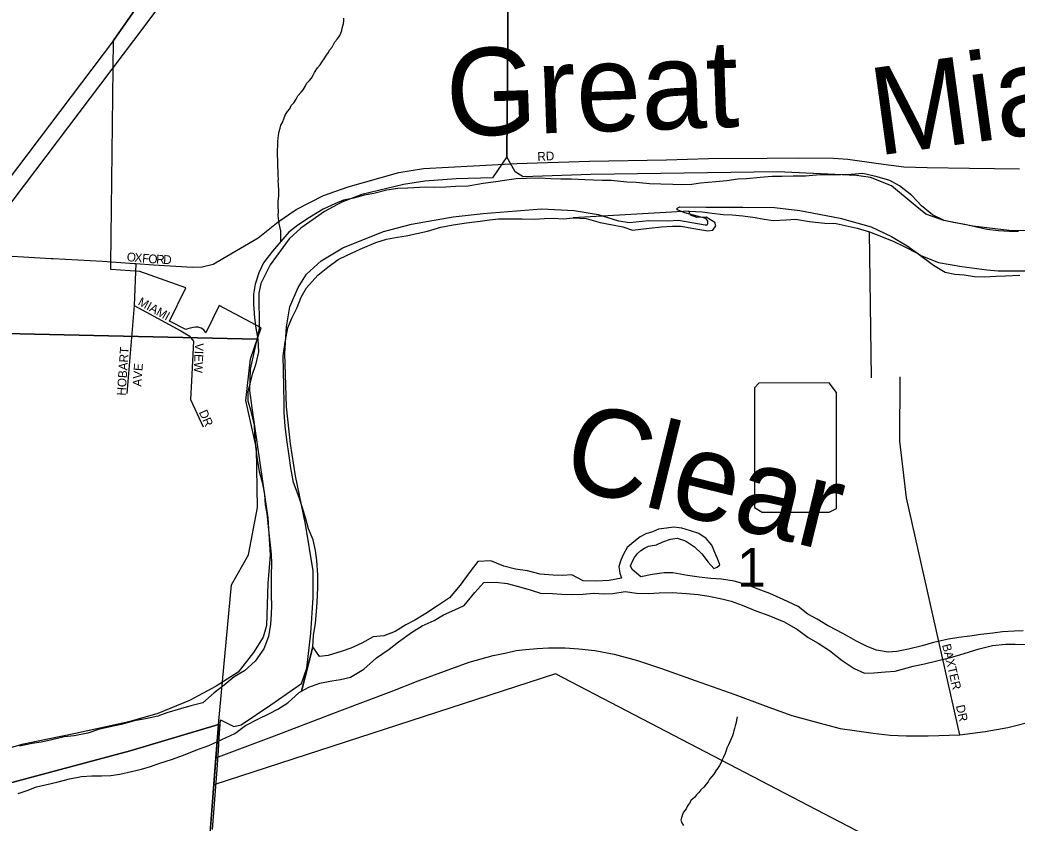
# Model space of a CAD drawing. Extents: x 0 to 1064, y 0 to 440.
# Drawn here: x 135.19 to 152.46, y 365.51 to 379.42 of the extents above; entities that cross this region are included whole.
import ezdxf

# ---------------------------------------------------------------- set-up
doc = ezdxf.new("R2010")
doc.units = 0
for name, color, linetype in [('GM_X_City_Street', 7, 'Continuous'), ('GM_X_City_Street_Text', 7, 'Continuous'), ('GM_X_Corporation', 7, 'Continuous'), ('GM_X_County', 7, 'Continuous'), ('GM_X_Major_River', 7, 'Continuous'), ('GM_X_Major_River_Text', 7, 'Continuous'), ('GM_X_Minor_Lake', 7, 'Continuous'), ('GM_X_Minor_River', 7, 'Continuous'), ('GM_X_Minor_River_Text', 7, 'Continuous'), ('GM_X_Rail_Line', 7, 'Continuous'), ('GM_X_Section', 7, 'Continuous'), ('GM_X_Section_Text', 7, 'Continuous'), ('GM_X_State_Route', 7, 'Continuous'), ('GM_X_Township', 7, 'Continuous'), ('GM_X_Township_Road', 7, 'Continuous'), ('GM_X_Township_Subdivision', 7, 'Continuous'), ('GM_X_Township_Subdivision_Text', 7, 'Continuous')]:
    doc.layers.add(name, color=color, linetype=linetype)

msp = doc.modelspace()

# ---------------------------------------------------------------- linework, layer by layer
at = {"layer": 'GM_X_City_Street'}
for points in [[(137.175, 375.203), (137.201, 375.201), (137.509, 375.181), (138.184, 375.137), (138.349, 375.146), (138.54, 375.192), (139.316, 375.649), (139.662, 375.927), (139.977, 376.139), (140.45, 376.383), (140.879, 376.532), (141.753, 376.78), (142.179, 376.849), (143.048, 376.896), (143.794, 376.934), (145.052, 376.976), (146.389, 377.001), (147.114, 377.019), (148.129, 377.027), (148.673, 377.035), (149.279, 377.025), (149.526, 377.009), (150.054, 376.932), (150.493, 376.878), (150.9, 376.865), (151.634, 376.854), (152.495, 376.844)], [(135.733, 375.291), (135.772, 375.289), (136.621, 375.243), (137.175, 375.203)], [(151.462, 367.04), (150.543, 371.146), (150.424, 372.127), (150.43, 373.24)]]:
    msp.add_lwpolyline(points, dxfattribs=at)
at = {"layer": 'GM_X_Corporation'}
for points in [[(155.515, 389.139), (151.907, 389.876), (147.686, 390.8), (147.217, 390.877), (143.803, 391.547), (143.754, 390.348), (143.764, 389.078), (140.31, 384.326), (140.059, 384.509), (139.72, 384.042), (139.97, 383.86), (137.379, 383.845), (137.356, 382.071), (137.389, 379.897), (136.812, 379.062), (134.041, 375.398)], [(150.902, 364.743), (144.465, 368.097), (138.551, 366.172), (138.634, 367.219), (138.856, 369.64), (139.15, 370.155), (139.307, 370.977), (139.287, 371.998), (139.105, 372.83), (139.186, 373.551), (139.371, 374.086), (138.641, 374.475), (138.41, 374.001), (138.378, 374.052), (138.334, 374.081), (138.28, 374.098), (138.232, 374.099), (138.197, 374.094), (138.169, 374.089), (138.14, 374.082), (138.103, 374.072), (138.068, 374.06), (137.784, 374.204), (138.065, 374.782), (137.269, 375.064), (136.769, 375.097), (136.769, 375.188), (136.812, 379.062), (137.389, 379.897)], [(134.991, 366.199), (137.104, 366.763), (138.634, 367.219), (138.551, 366.172), (137.845, 357.283), (137.107, 348.196), (147.559, 347.214), (147.344, 346.639), (146.824, 345.215), (146.51, 344.6)]]:
    msp.add_lwpolyline(points, dxfattribs=at)
at = {"layer": 'GM_X_County'}
msp.add_lwpolyline([(136.377, 340.695), (137.196, 349.11), (138.486, 365.348), (138.588, 366.641), (138.634, 367.219), (137.104, 366.763), (134.991, 366.199)], dxfattribs=at)
at = {"layer": 'GM_X_Major_River'}
for p, q in [((146.776, 376.112), (144.77, 375.992)), ((140.07, 367.794), (140.263, 368.562))]:
    msp.add_line(p, q, dxfattribs=at)
for points in [[(152.482, 375.755), (152.318, 375.759), (152.136, 375.77), (151.931, 375.793), (151.732, 375.835), (151.551, 375.876), (151.357, 375.911), (151.194, 375.946), (150.991, 376.048), (150.801, 376.199), (150.635, 376.379), (150.421, 376.549), (150.254, 376.638), (150.031, 376.705), (149.784, 376.759), (149.583, 376.746), (149.407, 376.739), (149.213, 376.737), (148.982, 376.731), (148.794, 376.717), (148.581, 376.717), (148.381, 376.71), (148.217, 376.708), (148.01, 376.695), (147.773, 376.67), (147.621, 376.662), (147.432, 376.636), (147.238, 376.617), (146.976, 376.593), (146.824, 376.573), (146.648, 376.565), (146.496, 376.569), (146.29, 376.574), (146.09, 376.585), (145.86, 376.603), (145.703, 376.613), (145.43, 376.638), (145.273, 376.642), (144.975, 376.649), (144.745, 376.661), (144.557, 376.666), (144.387, 376.67), (144.194, 376.681), (143.963, 376.675), (143.787, 376.667), (143.622, 376.647), (143.433, 376.615), (143.214, 376.59), (142.952, 376.542), (142.734, 376.536), (142.569, 376.522), (142.375, 376.52), (142.212, 376.524), (141.908, 376.508), (141.738, 376.5), (141.543, 376.474), (141.323, 376.413), (141.152, 376.387), (140.975, 376.337), (140.798, 376.299), (140.645, 376.236), (140.442, 376.143), (140.208, 375.997), (140.004, 375.869), (139.849, 375.745), (139.712, 375.584), (139.568, 375.418), (139.411, 375.215), (139.327, 375.041), (139.268, 374.842), (139.239, 374.672), (139.24, 374.496), (139.253, 374.264), (139.278, 374.081), (139.31, 373.892), (139.322, 373.673), (139.274, 373.449), (139.215, 373.28), (139.14, 372.985), (139.142, 372.826), (139.187, 372.667), (139.247, 372.404), (139.254, 372.24), (139.273, 372.039), (139.293, 371.85), (139.335, 371.6), (139.385, 371.416), (139.428, 371.202), (139.441, 371.026), (139.468, 370.873), (139.492, 370.641), (139.521, 370.379), (139.546, 370.166), (139.548, 370.008), (139.543, 369.807), (139.544, 369.613), (139.546, 369.449), (139.547, 369.279), (139.543, 369.127), (139.533, 368.957), (139.497, 368.745)], [(140.263, 368.562), (140.274, 368.762), (140.31, 368.974), (140.327, 369.174), (140.338, 369.332), (140.35, 369.593), (140.35, 369.805), (140.332, 370.061), (140.312, 370.232), (140.269, 370.415), (140.189, 370.606), (140.145, 370.783), (140.077, 370.991), (140.027, 371.151), (139.931, 371.409), (139.883, 371.665), (139.852, 371.872), (139.816, 372.147), (139.786, 372.385), (139.768, 372.622), (139.766, 372.786), (139.761, 373.072), (139.756, 373.346), (139.751, 373.601), (139.787, 373.838), (139.83, 374.086), (139.901, 374.254), (139.991, 374.44), (140.063, 374.621), (140.152, 374.783), (140.352, 375.003), (140.525, 375.138), (140.705, 375.274), (140.858, 375.349), (141.085, 375.452), (141.355, 375.567), (141.539, 375.623), (141.728, 375.661), (141.88, 375.682), (142.063, 375.72), (142.252, 375.763), (142.479, 375.831), (142.692, 375.874), (142.924, 375.905), (143.161, 375.935), (143.325, 375.961), (143.477, 375.976), (143.726, 375.976), (143.89, 375.978), (144.102, 375.972), (144.272, 375.98), (144.424, 375.989), (144.606, 375.978), (144.77, 375.992)], [(144.77, 375.992), (144.994, 375.98), (145.241, 375.913), (145.453, 375.871), (145.628, 375.837), (145.796, 375.778), (146.088, 375.813), (146.301, 375.838), (146.49, 375.851), (146.641, 375.848), (146.828, 375.813), (146.998, 375.784), (147.1, 375.769), (147.186, 375.779), (147.242, 375.857), (147.225, 375.912), (147.076, 376.007), (146.912, 375.999), (146.804, 376.038), (146.776, 376.112)], [(146.776, 376.112), (147.006, 376.1), (147.175, 376.077), (147.369, 376.054), (147.526, 376.044), (147.708, 376.027), (147.919, 375.998), (148.076, 375.97), (148.234, 375.947), (148.458, 375.96), (148.622, 375.968), (148.864, 375.932), (149.13, 375.9), (149.324, 375.896), (149.481, 375.861), (149.686, 375.814), (149.903, 375.753), (150.107, 375.669), (150.323, 375.585), (150.491, 375.501), (150.737, 375.374), (151.01, 375.172), (151.208, 375.052), (151.377, 375.017), (151.54, 375.007), (151.721, 374.978), (151.885, 374.974), (152.092, 374.981), (152.256, 374.989), (152.505, 375.001)], [(139.497, 368.745), (139.419, 368.528), (139.267, 368.313), (139.081, 368.148), (138.902, 368.043), (138.729, 367.901), (138.557, 367.765)], [(138.557, 367.765), (138.362, 367.593), (138.155, 367.542), (137.972, 367.491), (137.739, 367.423), (137.58, 367.366), (137.367, 367.315), (137.178, 367.283), (136.946, 367.22), (136.757, 367.176), (136.555, 367.131), (136.372, 367.068), (136.134, 367.024), (135.957, 367.004), (135.725, 366.948), (135.561, 366.914), (135.408, 366.887), (135.189, 366.843)], [(138.462, 366.855), (138.913, 367.064), (139.099, 367.199), (139.326, 367.315), (139.505, 367.402), (139.658, 367.483), (139.831, 367.594), (140.03, 367.771), (140.07, 367.794)], [(135.165, 366.023), (135.318, 366.075), (135.483, 366.138), (135.66, 366.177), (135.831, 366.222), (136.051, 366.278), (136.258, 366.317), (136.441, 366.331), (136.604, 366.328), (136.768, 366.337), (136.921, 366.358), (137.128, 366.402), (137.299, 366.447), (137.452, 366.493), (137.617, 366.55), (137.819, 366.613), (138.027, 366.688), (138.241, 366.775), (138.462, 366.855)]]:
    msp.add_lwpolyline(points, dxfattribs=at)
at = {"layer": 'GM_X_Minor_Lake'}
for points in [[(149.328, 372.629), (149.328, 372.968), (149.204, 373.135), (147.984, 373.131), (147.909, 373.048)], [(147.909, 373.048), (147.913, 370.979), (148.045, 370.897), (149.204, 370.896), (149.327, 370.961), (149.328, 372.629)]]:
    msp.add_lwpolyline(points, dxfattribs=at)
at = {"layer": 'GM_X_Minor_River'}
msp.add_line((140.263, 368.562), (140.07, 367.794), dxfattribs=at)
for points in [[(139.712, 375.584), (139.709, 375.767), (139.693, 375.841), (139.682, 375.895), (139.677, 375.944), (139.666, 376.036), (139.668, 376.097), (139.664, 376.194), (139.665, 376.237), (139.666, 376.279), (139.673, 376.328), (139.674, 376.37), (139.675, 376.431), (139.676, 376.492), (139.671, 376.541), (139.672, 376.583), (139.667, 376.626), (139.668, 376.668), (139.663, 376.729), (139.665, 376.79), (139.661, 376.9), (139.656, 376.942), (139.657, 377.003), (139.653, 377.07), (139.653, 377.113), (139.655, 377.161), (139.656, 377.253), (139.658, 377.32), (139.665, 377.368), (139.672, 377.423), (139.68, 377.489), (139.699, 377.544), (139.713, 377.598), (139.738, 377.646), (139.77, 377.725), (139.789, 377.785), (139.827, 377.833), (139.864, 377.881), (139.89, 377.941), (139.933, 377.983), (139.977, 378.049), (140.003, 378.109), (140.065, 378.169), (140.096, 378.21), (140.134, 378.27), (140.153, 378.319), (140.209, 378.372), (140.24, 378.414), (140.271, 378.462), (140.291, 378.51), (140.347, 378.594), (140.391, 378.642), (140.422, 378.69), (140.46, 378.75), (140.503, 378.81), (140.535, 378.858), (140.554, 378.9), (140.597, 378.948), (140.648, 379.044), (140.692, 379.092), (140.729, 379.152), (140.748, 379.194), (140.768, 379.236), (140.775, 379.279), (140.794, 379.357), (140.801, 379.4), (140.803, 379.454)], [(149.934, 373.222), (149.903, 375.753)], [(145.943, 369.774), (145.795, 369.906), (145.766, 369.967), (145.799, 370.046), (145.831, 370.112), (145.887, 370.183), (145.943, 370.23), (146.005, 370.271), (146.078, 370.306), (146.213, 370.333), (146.323, 370.385), (146.458, 370.43), (146.573, 370.445), (146.718, 370.399), (146.873, 370.298), (146.997, 370.173), (147.109, 370.031), (147.209, 369.919), (147.264, 369.942), (147.308, 369.983), (147.268, 370.094), (147.239, 370.155), (147.171, 370.327), (147.071, 370.439), (146.946, 370.527), (146.801, 370.573), (146.651, 370.62), (146.512, 370.635), (146.384, 370.62), (146.25, 370.599), (146.145, 370.553), (146.029, 370.52), (145.931, 370.468), (145.82, 370.385), (145.708, 370.285), (145.644, 370.171), (145.599, 370.063), (145.56, 369.954), (145.581, 369.838), (145.609, 369.752)], [(145.396, 369.715), (145.183, 369.702), (144.946, 369.708), (144.749, 369.811), (144.591, 369.802), (144.427, 369.806), (144.197, 369.824), (143.98, 369.878), (143.775, 369.908), (143.57, 369.962), (143.348, 370.052), (143.123, 370.04), (142.972, 369.843), (142.815, 369.634), (142.633, 369.414), (142.423, 369.273), (142.219, 369.139), (142.028, 369.028), (141.875, 368.947), (141.69, 368.83), (141.494, 368.756), (141.311, 368.736), (141.114, 368.625), (140.924, 368.539), (140.771, 368.488), (140.532, 368.415), (140.38, 368.395)], [(145.609, 369.752), (145.396, 369.715)], [(152.563, 368.842), (152.405, 368.834), (152.204, 368.821), (152.034, 368.801), (151.827, 368.776), (151.638, 368.75), (151.449, 368.724), (151.267, 368.699), (151.01, 368.638), (150.815, 368.582), (150.576, 368.521), (150.375, 368.484), (150.223, 368.469), (150.024, 368.505), (149.862, 368.57), (149.664, 368.666), (149.503, 368.761), (149.341, 368.844), (149.173, 368.933), (148.994, 369.041), (148.833, 369.13), (148.666, 369.262), (148.409, 369.384), (148.175, 369.487), (147.976, 369.565), (147.784, 369.637), (147.561, 369.703), (147.338, 369.733), (147.156, 369.75), (146.95, 369.773), (146.751, 369.797), (146.497, 369.846), (146.345, 369.843), (146.138, 369.818), (145.943, 369.774)], [(140.07, 367.794), (140.196, 367.864), (140.386, 367.933), (140.593, 367.976), (140.746, 367.996), (140.917, 368.041), (141.145, 368.175), (141.368, 368.376), (141.585, 368.522), (141.746, 368.652), (141.974, 368.81), (142.159, 368.927), (142.362, 369.02), (142.528, 369.119), (142.725, 369.205), (142.884, 369.28), (143.066, 369.506), (143.223, 369.679), (143.441, 369.685), (143.629, 369.662), (143.827, 369.609), (144.044, 369.543), (144.207, 369.496), (144.413, 369.485), (144.576, 369.474), (144.758, 369.47), (144.946, 369.477), (145.123, 369.491), (145.305, 369.481), (145.456, 369.489), (145.67, 369.52), (145.869, 369.491), (146.075, 369.485), (146.258, 369.499), (146.482, 369.506), (146.731, 369.487), (146.936, 369.47), (147.118, 369.441), (147.347, 369.393), (147.504, 369.352), (147.696, 369.287), (147.936, 369.189), (148.159, 369.105), (148.423, 368.995), (148.656, 368.867), (148.84, 368.723), (149.014, 368.628), (149.211, 368.501), (149.425, 368.325), (149.633, 368.187), (149.813, 368.109), (149.977, 368.111), (150.178, 368.13), (150.348, 368.144), (150.654, 368.228), (150.855, 368.271), (151.069, 368.321), (151.282, 368.376), (151.466, 368.426), (151.631, 368.477), (151.802, 368.527), (152.028, 368.588), (152.253, 368.613), (152.423, 368.609), (152.593, 368.604)], [(140.38, 368.395), (140.263, 368.562)], [(147.61, 367.349), (147.597, 367.294), (147.59, 367.252), (147.576, 367.197), (147.563, 367.149), (147.55, 367.107), (147.543, 367.064), (147.53, 367.022), (147.505, 366.968), (147.485, 366.919), (147.46, 366.865), (147.434, 366.811), (147.421, 366.769), (147.402, 366.714), (147.376, 366.654), (147.351, 366.606), (147.326, 366.552), (147.306, 366.51), (147.269, 366.456), (147.238, 366.414), (147.206, 366.36), (147.169, 366.318), (147.131, 366.27), (147.106, 366.228), (147.075, 366.186), (147.031, 366.133), (146.982, 366.085), (146.944, 366.043), (146.907, 366.001), (146.87, 365.954), (146.814, 365.906), (146.783, 365.858), (146.751, 365.81), (146.726, 365.756), (146.682, 365.702), (146.663, 365.66), (146.65, 365.618), (146.637, 365.563), (146.654, 365.514), (146.683, 365.471)]]:
    msp.add_lwpolyline(points, dxfattribs=at)
at = {"layer": 'GM_X_Rail_Line'}
msp.add_lwpolyline([(125.514, 363.557), (131.089, 371.031), (137.36, 379.324), (139.774, 382.56), (144.164, 388.431), (148.567, 394.342)], dxfattribs=at)
at = {"layer": 'GM_X_Section'}
msp.add_lwpolyline([(127.547, 390.367), (143.725, 390.273), (143.623, 377.052), (143.373, 376.687), (142.743, 376.669), (142.202, 376.626), (141.832, 376.572), (141.113, 376.399), (140.765, 376.267), (140.465, 376.103), (140.059, 375.814), (139.855, 375.63), (139.525, 375.177), (139.367, 374.859), (139.327, 374.69), (139.333, 374.077), (139.293, 373.89), (127.487, 374.158)], close=True, dxfattribs=at)
for points in [[(152.99, 375.766), (152.317, 375.774), (151.689, 375.847), (151.188, 375.948), (150.875, 376.057), (150.69, 376.207), (150.279, 376.548), (149.918, 376.695), (149.676, 376.724), (148.308, 376.788), (145.077, 376.744), (143.907, 376.706), (143.769, 376.788), (143.623, 377.052), (143.725, 390.273), (160.036, 390.151)], [(138.525, 365.403), (138.603, 366.366), (138.629, 366.765), (138.645, 366.989), (138.669, 367.299), (138.898, 367.184), (139.026, 367.212), (139.536, 367.559), (140.07, 367.93), (140.16, 368.195), (140.227, 368.799), (140.27, 369.411), (140.273, 369.883), (140.138, 370.686), (139.967, 371.526), (139.875, 372.079), (139.809, 372.723), (139.779, 373.65), (139.806, 374.104), (139.868, 374.455), (140.008, 374.785), (140.152, 375.019), (140.411, 375.25), (140.785, 375.472), (141.488, 375.755), (141.975, 375.885), (142.693, 376.01), (143.215, 376.066), (144.223, 376.149), (144.786, 376.119), (145.203, 376.05), (145.558, 375.94), (145.745, 375.912), (146.073, 375.948), (146.418, 375.941), (146.594, 375.956), (147.059, 375.874), (147.09, 375.873), (147.102, 375.897), (147.103, 375.939), (147.068, 375.982), (146.706, 376.081), (146.574, 376.132), (146.574, 376.162), (146.617, 376.185), (147.065, 376.176), (147.708, 376.176), (148.259, 376.171), (148.694, 376.12), (149.395, 375.99), (149.931, 375.84), (150.279, 375.67), (150.555, 375.506), (150.788, 375.344), (151.094, 375.223), (151.499, 375.148), (151.934, 375.091), (152.128, 375.075), (152.77, 375.074)], [(127.487, 374.158), (139.293, 373.89), (139.18, 373.372), (139.166, 373.002), (139.209, 372.704), (139.485, 370.796), (139.527, 370.153), (139.487, 369.663), (139.46, 368.936), (139.402, 368.731), (139.239, 368.468), (138.971, 368.128), (138.591, 367.881), (138.131, 367.636), (137.581, 367.41), (137.081, 367.263), (136.156, 367.063), (135.225, 366.87), (134.64, 366.7)]]:
    msp.add_lwpolyline(points, dxfattribs=at)
at = {"layer": 'GM_X_State_Route'}
msp.add_lwpolyline([(138.588, 366.641), (139.6, 367.02), (140.729, 367.454), (141.623, 367.789), (142.09, 367.974), (142.544, 368.144), (142.969, 368.298), (143.386, 368.415), (143.617, 368.462), (143.782, 368.498), (143.953, 368.52), (144.149, 368.537), (144.345, 368.545), (144.63, 368.548), (144.872, 368.531), (145.148, 368.501), (145.478, 368.437), (145.887, 368.326), (146.301, 368.187), (146.883, 367.981), (147.567, 367.739), (148.095, 367.544), (148.559, 367.377), (149.049, 367.241), (149.391, 367.152), (149.641, 367.116), (149.966, 367.069), (150.261, 367.033), (150.533, 367.022), (150.917, 367.024), (151.462, 367.04), (151.901, 367.099), (152.296, 367.169), (152.73, 367.277)], dxfattribs=at)
at = {"layer": 'GM_X_Township'}
msp.add_lwpolyline([(136.377, 340.695), (137.196, 349.11), (138.486, 365.348), (138.588, 366.641), (138.634, 367.219), (137.104, 366.763), (134.991, 366.199)], dxfattribs=at)
at = {"layer": 'GM_X_Township_Road'}
msp.add_lwpolyline([(133.97, 375.395), (134.188, 375.381), (135.733, 375.291)], dxfattribs=at)
at = {"layer": 'GM_X_Township_Subdivision'}
for points in [[(137.201, 375.201), (137.172, 374.475), (137.042, 372.951)], [(137.172, 374.475), (137.977, 374.038), (138.123, 373.952), (138.197, 373.857), (138.162, 373.169), (138.149, 372.848), (138.365, 372.374)]]:
    msp.add_lwpolyline(points, dxfattribs=at)

# ---------------------------------------------------------------- texts
at = {"layer": 'GM_X_City_Street_Text'}
for s, height, rotation, p in [('RD', 0.1515, 3.011, (144.155, 376.978)), ('O', 0.152, 355.0984, (137.039, 375.245)), ('X', 0.152, 355.1496, (137.172, 375.233)), ('F', 0.152, 355.0752, (137.305, 375.222)), ('O', 0.152, 355.9165, (137.413, 375.212)), ('R', 0.152, 357.3556, (137.55, 375.203)), ('D', 0.152, 357.4933, (137.671, 375.197)), ('BAXTER', 0.1515, 283.5361, (151.156, 368.596)), ('DR', 0.1515, 282.5352, (151.396, 367.542))]:
    msp.add_text(s, height=height, rotation=rotation, dxfattribs=at).set_placement(p)
at = {"layer": 'GM_X_Major_River_Text'}
for s, rotation, p in [('Miami', 7.8132, (150.036, 377.069)), ('Great', 1.9407, (142.592, 377.4))]:
    msp.add_text(s, height=1.5151, rotation=rotation, dxfattribs=at).set_placement(p)
at = {"layer": 'GM_X_Minor_River_Text'}
msp.add_text('Clear', height=1.5151, rotation=346.2101, dxfattribs=at).set_placement((144.53, 371.36))
at = {"layer": 'GM_X_Section_Text'}
msp.add_text('1', height=0.67, rotation=0, dxfattribs=at).set_placement((147.61, 369.604))
at = {"layer": 'GM_X_Township_Subdivision_Text'}
for s, rotation, p in [('MIAMI', 331.0706, (137.224, 374.494)), ('HOBART', 85.9841, (137.021, 372.911)), ('VIEW', 267.5069, (138.225, 373.828)), ('AVE', 86.0569, (137.295, 373.067)), ('DR', 293.9647, (138.289, 372.628))]:
    msp.add_text(s, height=0.1515, rotation=rotation, dxfattribs=at).set_placement(p)

doc.saveas('drawing.dxf')
